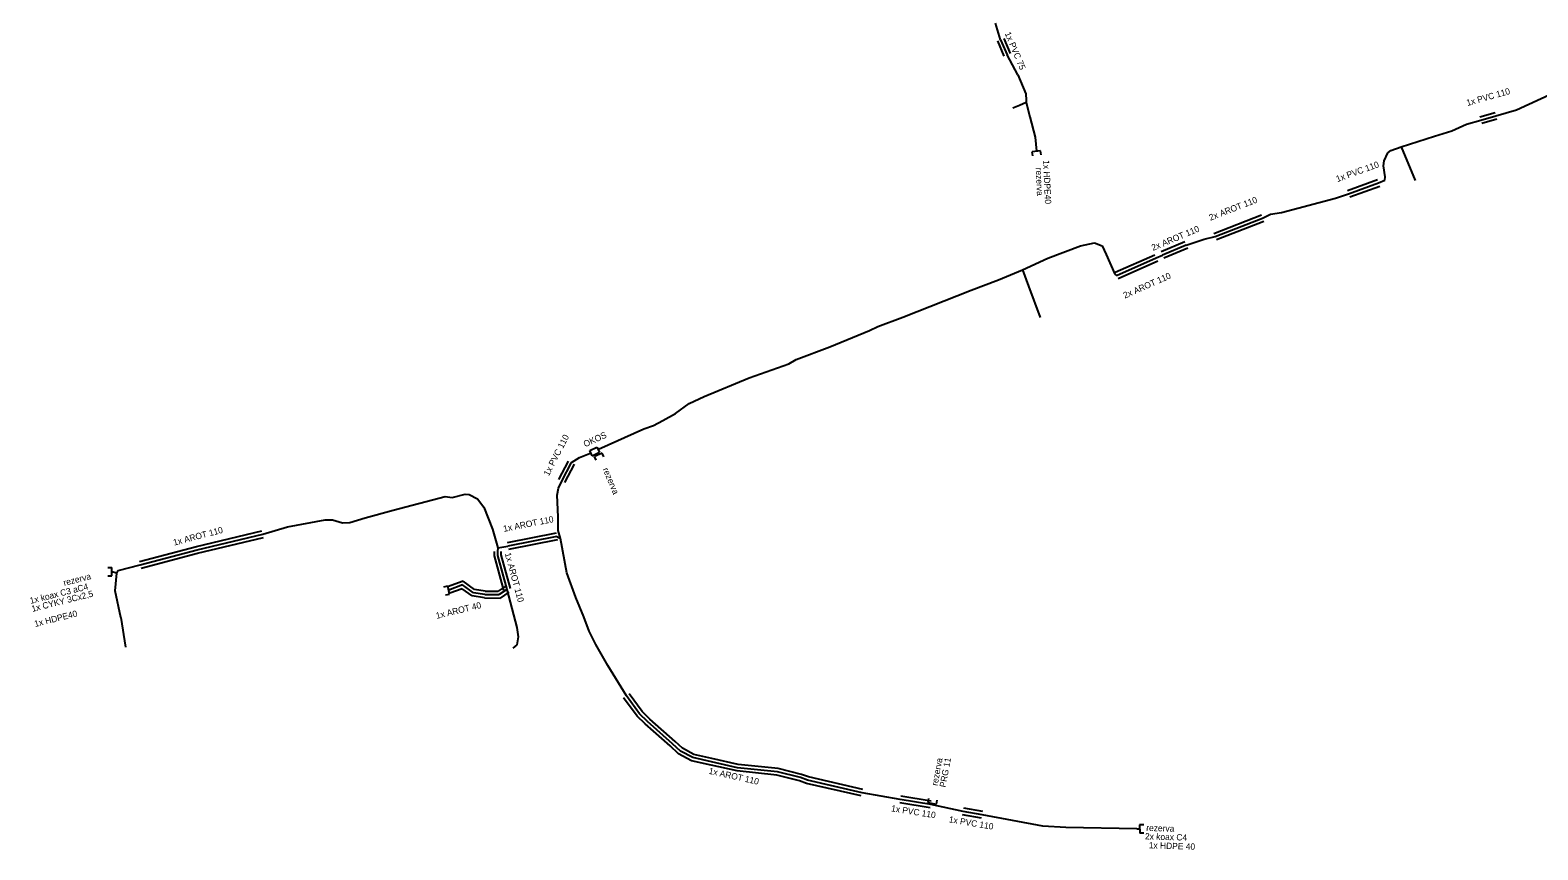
# Model space of a CAD drawing. Extents: x -651943 to -618711, y -1138561 to -1100552.
# Drawn here: x -651398.7 to -651219.3, y -1113523.7 to -1113426.1 of the extents above; entities that cross this region are included whole.
import ezdxf

# ---------------------------------------------------------------- set-up
doc = ezdxf.new("R2010")
doc.units = 0
doc.layers.add('KT trasa', color=7, linetype='Continuous')
doc.layers.add('KT zařízení', color=7, linetype='Continuous')

# ---------------------------------------------------------------- blocks, each defined once
blk = doc.blocks.new('TVREZ')
at = {"layer": 'KT zařízení'}
for p, q in [((-0.05, 0.05), (0, 0.05)), ((0, -0.05), (0, 0.05)), ((-0.05, -0.05), (0, -0.05))]:
    blk.add_line(p, q, dxfattribs=at)

msp = doc.modelspace()

# ---------------------------------------------------------------- linework, layer by layer
at = {"layer": 'KT trasa'}
for p, q in [((-651283.26, -1113427.25), (-651283.88, -1113425.28)), ((-651283.26, -1113427.25), (-651282.5, -1113429.06)), ((-651281.22, -1113431.42), (-651282.5, -1113429.06)), ((-651281.22, -1113431.42), (-651280.25, -1113433.7)), ((-651221.88, -1113435.6), (-651216.01, -1113432.89)), ((-651280.22, -1113434.74), (-651281.01, -1113435.1)), ((-651280.25, -1113433.7), (-651280.21, -1113434.43)), ((-651280.21, -1113434.43), (-651280.22, -1113434.74)), ((-651280.22, -1113434.74), (-651279.79, -1113436.45)), ((-651281.01, -1113435.1), (-651281.8, -1113435.41)), ((-651279.79, -1113436.45), (-651279.16, -1113438.84)), ((-651226.11, -1113436.81), (-651224.31, -1113436.3)), ((-651224.31, -1113436.3), (-651221.88, -1113435.6)), ((-651231.62, -1113438.73), (-651229.58, -1113438.11)), ((-651229.58, -1113438.11), (-651227.8, -1113437.31)), ((-651227.8, -1113437.31), (-651226.11, -1113436.81)), ((-651279.16, -1113438.84), (-651279, -1113440.53)), ((-651236.84, -1113440.46), (-651235.59, -1113440.01)), ((-651235.59, -1113440.01), (-651231.62, -1113438.73)), ((-651235.59, -1113440.01), (-651233.94, -1113444.03)), ((-651237.71, -1113442.26), (-651237.63, -1113441.68)), ((-651237.63, -1113441.68), (-651237.2, -1113440.7)), ((-651237.2, -1113440.7), (-651236.84, -1113440.46)), ((-651237.51, -1113443.56), (-651237.71, -1113442.26)), ((-651237.54, -1113443.99), (-651237.51, -1113443.56)), ((-651243.41, -1113446.13), (-651241.86, -1113445.58)), ((-651241.86, -1113445.58), (-651238.28, -1113444.29)), ((-651238.28, -1113444.29), (-651237.54, -1113443.99)), ((-651249.83, -1113447.82), (-651243.41, -1113446.13)), ((-651257.73, -1113450.68), (-651252.09, -1113448.48)), ((-651252.09, -1113448.48), (-651251.13, -1113448.02)), ((-651251.13, -1113448.02), (-651249.83, -1113447.82)), ((-651261.16, -1113451.7), (-651259.05, -1113451.01)), ((-651259.05, -1113451.01), (-651257.73, -1113450.68)), ((-651277.66, -1113453.27), (-651273.76, -1113451.79)), ((-651273.76, -1113451.79), (-651272.07, -1113451.42)), ((-651272.07, -1113451.42), (-651271.17, -1113451.81)), ((-651271.17, -1113451.81), (-651270.69, -1113452.81)), ((-651270.69, -1113452.81), (-651269.66, -1113455.15)), ((-651261.16, -1113451.7), (-651263.98, -1113452.89)), ((-651280.65, -1113454.66), (-651277.66, -1113453.27)), ((-651269.45, -1113455.31), (-651264.73, -1113453.22)), ((-651264.73, -1113453.22), (-651263.98, -1113452.89)), ((-651286.75, -1113457.05), (-651283.52, -1113455.85)), ((-651283.52, -1113455.85), (-651280.65, -1113454.66)), ((-651280.65, -1113454.66), (-651279.95, -1113456.59)), ((-651269.66, -1113455.15), (-651269.45, -1113455.31)), ((-651294.9, -1113460.29), (-651286.75, -1113457.05)), ((-651279.95, -1113456.59), (-651278.56, -1113460.34)), ((-651298.86, -1113461.86), (-651297.89, -1113461.39)), ((-651297.89, -1113461.39), (-651294.9, -1113460.29)), ((-651303.59, -1113463.81), (-651298.86, -1113461.86)), ((-651308.47, -1113465.84), (-651307.59, -1113465.31)), ((-651307.59, -1113465.31), (-651303.59, -1113463.81)), ((-651313.18, -1113467.51), (-651308.47, -1113465.84)), ((-651318.54, -1113469.72), (-651313.18, -1113467.51)), ((-651321.97, -1113471.76), (-651320.31, -1113470.58)), ((-651320.31, -1113470.58), (-651318.54, -1113469.72)), ((-651323.46, -1113472.59), (-651321.97, -1113471.76)), ((-651331.1, -1113475.99), (-651325.72, -1113473.56)), ((-651325.72, -1113473.56), (-651324.56, -1113473.19)), ((-651324.56, -1113473.19), (-651323.46, -1113472.59)), ((-651335.47, -1113479.8), (-651334.34, -1113477.6)), ((-651334.34, -1113477.6), (-651333.36, -1113476.99)), ((-651333.36, -1113476.99), (-651332, -1113476.42)), ((-651331.22, -1113476.48), (-651331.13, -1113476.67)), ((-651348.54, -1113481.75), (-651346.98, -1113481.36)), ((-651346.98, -1113481.36), (-651346.5, -1113481.39)), ((-651346.5, -1113481.39), (-651345.53, -1113481.92)), ((-651336.05, -1113481.47), (-651335.89, -1113480.64)), ((-651335.92, -1113484.07), (-651336.05, -1113481.47)), ((-651335.89, -1113480.64), (-651335.47, -1113479.8)), ((-651358.9, -1113484.18), (-651355.56, -1113483.25)), ((-651355.56, -1113483.25), (-651349.36, -1113481.62)), ((-651349.36, -1113481.62), (-651348.54, -1113481.75)), ((-651345.53, -1113481.92), (-651344.77, -1113482.9)), ((-651344.77, -1113482.9), (-651343.72, -1113485.54)), ((-651368.14, -1113485.23), (-651363.66, -1113484.43)), ((-651363.66, -1113484.43), (-651362.75, -1113484.41)), ((-651362.75, -1113484.41), (-651361.57, -1113484.76)), ((-651361.57, -1113484.76), (-651360.71, -1113484.74)), ((-651360.71, -1113484.74), (-651358.9, -1113484.18)), ((-651335.91, -1113485.67), (-651335.92, -1113484.07)), ((-651378.89, -1113487.98), (-651371.07, -1113486.13)), ((-651371.07, -1113486.13), (-651368.14, -1113485.23)), ((-651343.72, -1113485.54), (-651343.08, -1113487.75)), ((-651336.07, -1113486.41), (-651341.92, -1113487.56)), ((-651336.07, -1113486.41), (-651335.63, -1113486.64)), ((-651335.63, -1113486.64), (-651335.91, -1113485.67)), ((-651334.9, -1113490.72), (-651335.63, -1113486.64)), ((-651385.64, -1113489.76), (-651378.89, -1113487.98)), ((-651343.12, -1113488.19), (-651343.13, -1113488.64)), ((-651343.13, -1113488.64), (-651342.02, -1113492.69)), ((-651343.08, -1113487.75), (-651343.12, -1113488.19)), ((-651343.08, -1113487.75), (-651341.92, -1113487.56)), ((-651388.45, -1113490.76), (-651388.28, -1113490.43)), ((-651388.28, -1113490.43), (-651385.64, -1113489.76)), ((-651388.45, -1113490.76), (-651389.01, -1113490.6)), ((-651388.64, -1113492.88), (-651388.45, -1113490.76)), ((-651347.29, -1113492.17), (-651348.94, -1113492.77)), ((-651346, -1113493.1), (-651347.29, -1113492.17)), ((-651333.81, -1113493.67), (-651334.9, -1113490.72)), ((-651387.95, -1113496.05), (-651388.64, -1113492.88)), ((-651344.64, -1113493.3), (-651346, -1113493.1)), ((-651344.64, -1113493.3), (-651342.95, -1113493.32)), ((-651342.02, -1113492.69), (-651342.95, -1113493.32)), ((-651342.02, -1113492.69), (-651340.82, -1113497.22)), ((-651332.86, -1113495.96), (-651333.81, -1113493.67)), ((-651387.95, -1113496.05), (-651387.42, -1113499.58)), ((-651340.82, -1113497.22), (-651340.67, -1113498.36)), ((-651332.21, -1113497.66), (-651332.86, -1113495.96)), ((-651331.45, -1113499.26), (-651332.21, -1113497.66)), ((-651340.82, -1113499.29), (-651341.3, -1113499.71)), ((-651340.67, -1113498.36), (-651340.82, -1113499.29)), ((-651330, -1113501.74), (-651331.45, -1113499.26)), ((-651327.8, -1113505.36), (-651330, -1113501.74)), ((-651326.23, -1113507.51), (-651327.8, -1113505.36)), ((-651325.28, -1113508.41), (-651326.23, -1113507.51)), ((-651322.29, -1113511.07), (-651325.28, -1113508.41)), ((-651321.36, -1113511.94), (-651322.29, -1113511.07)), ((-651319.89, -1113512.72), (-651321.36, -1113511.94)), ((-651317.66, -1113513.23), (-651319.89, -1113512.72)), ((-651314.56, -1113513.92), (-651317.66, -1113513.23)), ((-651309.81, -1113514.42), (-651314.56, -1113513.92)), ((-651307.08, -1113515.1), (-651309.81, -1113514.42)), ((-651306.26, -1113515.41), (-651307.08, -1113515.1)), ((-651299.75, -1113516.9), (-651306.26, -1113515.41)), ((-651295.21, -1113517.71), (-651299.75, -1113516.9)), ((-651291.57, -1113518.29), (-651295.21, -1113517.71)), ((-651287.71, -1113519.15), (-651291.57, -1113518.29)), ((-651285.46, -1113519.53), (-651287.71, -1113519.15)), ((-651278.25, -1113520.9), (-651285.46, -1113519.53)), ((-651275.5, -1113521.06), (-651278.25, -1113520.9)), ((-651267.05, -1113521.21), (-651275.5, -1113521.06)), ((-651267.05, -1113521.21), (-651266.72, -1113521.22))]:
    msp.add_line(p, q, dxfattribs=at)
at = {"layer": 'KT zařízení'}
for p, q in [((-651283.63, -1113427.4), (-651282.87, -1113429.21)), ((-651282.89, -1113427.09), (-651282.13, -1113428.91)), ((-651226.22, -1113436.43), (-651224.42, -1113435.92)), ((-651226, -1113437.19), (-651224.2, -1113436.68)), ((-651241.99, -1113445.2), (-651238.42, -1113443.91)), ((-651241.72, -1113445.96), (-651238.14, -1113444.67)), ((-651257.88, -1113450.31), (-651252.23, -1113448.11)), ((-651257.58, -1113451.05), (-651251.94, -1113448.85)), ((-651261.32, -1113451.33), (-651264.14, -1113452.52)), ((-651261, -1113452.07), (-651263.82, -1113453.26)), ((-651269.61, -1113454.94), (-651264.89, -1113452.85)), ((-651269.29, -1113455.68), (-651264.57, -1113453.58)), ((-651332.15, -1113476.17), (-651331.3, -1113475.78)), ((-651331.3, -1113475.78), (-651330.98, -1113476.37)), ((-651335.83, -1113479.62), (-651334.7, -1113477.42)), ((-651335.11, -1113479.98), (-651333.98, -1113477.78)), ((-651331.87, -1113476.78), (-651332.15, -1113476.17)), ((-651331.87, -1113476.78), (-651330.98, -1113476.37)), ((-651378.96, -1113487.58), (-651371.16, -1113485.74)), ((-651378.82, -1113488.37), (-651370.98, -1113486.52)), ((-651336.15, -1113486.02), (-651342, -1113487.17)), ((-651335.99, -1113486.8), (-651341.84, -1113487.95)), ((-651385.74, -1113489.37), (-651378.96, -1113487.58)), ((-651385.54, -1113490.15), (-651378.82, -1113488.37)), ((-651343.52, -1113488.18), (-651343.53, -1113488.69)), ((-651343.53, -1113488.69), (-651342.41, -1113492.8)), ((-651342.72, -1113488.2), (-651342.73, -1113488.59)), ((-651342.73, -1113488.59), (-651341.63, -1113492.58)), ((-651347.23, -1113491.72), (-651349.08, -1113492.39)), ((-651345.85, -1113492.72), (-651347.23, -1113491.72)), ((-651347.35, -1113492.62), (-651348.8, -1113493.15)), ((-651346.15, -1113493.48), (-651347.35, -1113492.62)), ((-651344.67, -1113493.7), (-651346.15, -1113493.48)), ((-651344.61, -1113492.9), (-651345.85, -1113492.72)), ((-651344.67, -1113493.7), (-651342.83, -1113493.72)), ((-651344.61, -1113492.9), (-651343.07, -1113492.92)), ((-651342.24, -1113492.36), (-651343.07, -1113492.92)), ((-651341.8, -1113493.02), (-651342.83, -1113493.72)), ((-651326.53, -1113507.78), (-651328.12, -1113505.59)), ((-651325.93, -1113507.24), (-651327.48, -1113505.12)), ((-651325.57, -1113508.69), (-651326.53, -1113507.78)), ((-651324.99, -1113508.13), (-651325.93, -1113507.24)), ((-651321.99, -1113510.8), (-651324.99, -1113508.13)), ((-651322.59, -1113511.34), (-651325.57, -1113508.69)), ((-651321.6, -1113512.27), (-651322.59, -1113511.34)), ((-651321.12, -1113511.61), (-651321.99, -1113510.8)), ((-651319.75, -1113512.34), (-651321.12, -1113511.61)), ((-651320.03, -1113513.1), (-651321.6, -1113512.27)), ((-651317.7, -1113513.63), (-651320.03, -1113513.1)), ((-651317.62, -1113512.83), (-651319.75, -1113512.34)), ((-651314.63, -1113514.31), (-651317.7, -1113513.63)), ((-651314.49, -1113513.53), (-651317.62, -1113512.83)), ((-651309.73, -1113514.03), (-651314.49, -1113513.53)), ((-651309.88, -1113514.81), (-651314.63, -1113514.31)), ((-651307.2, -1113515.48), (-651309.88, -1113514.81)), ((-651306.96, -1113514.72), (-651309.73, -1113514.03)), ((-651306.38, -1113515.79), (-651307.2, -1113515.48)), ((-651306.14, -1113515.03), (-651306.96, -1113514.72)), ((-651299.66, -1113516.51), (-651306.14, -1113515.03)), ((-651299.84, -1113517.29), (-651306.38, -1113515.79)), ((-651291.51, -1113517.89), (-651295.15, -1113517.31)), ((-651291.63, -1113518.69), (-651295.27, -1113518.1)), ((-651285.39, -1113519.14), (-651287.64, -1113518.76)), ((-651285.53, -1113519.92), (-651287.78, -1113519.54))]:
    msp.add_line(p, q, dxfattribs=at)

# ---------------------------------------------------------------- block references
for p, xscale, yscale, rotation in [((-651279, -1113440.53), 9.999987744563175, 9.999987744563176, 95.93152692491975), ((-651331.13, -1113476.67), 9.999984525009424, 9.999984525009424, 113.66639443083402), ((-651348.94, -1113492.77), 10.0000240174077, 10.000024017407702, 11.415889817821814), ((-651291.43, -1113518.17), 10.000003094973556, 10.000003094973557, -100.64120770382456), ((-651266.72, -1113521.22), 9.999987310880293, 9.999987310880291, -178.53988469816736)]:
    msp.add_blockref('TVREZ', p, dxfattribs=dict(at, xscale=xscale, yscale=yscale, rotation=rotation))
at = {"layer": 'KT zařízení', "xscale": 10, "yscale": 10}
msp.add_blockref('TVREZ', (-651389.01, -1113490.6), dxfattribs=at)

# ---------------------------------------------------------------- texts
at = {"layer": 'KT zařízení'}
for s, rotation, p in [('1x PVC 75', 292.777, (-651282.79, -1113426.5)), ('1x PVC 110', 15.8192, (-651227.71, -1113435.15)), ('1x HDPE40', 272.5593, (-651278.21, -1113441.6)), ('1x PVC 110', 19.8159, (-651243.19, -1113444.21)), ('rezerva', 272.5593, (-651279.08, -1113442.5)), ('2x AROT 110', 21.3093, (-651258.29, -1113448.81)), ('2x AROT 110', 22.8791, (-651265.12, -1113452.4)), ('2x AROT 110', 23.8836, (-651268.47, -1113458.08)), ('1x PVC 110', 62.8133, (-651337.03, -1113479.26)), ('OKOS', 24.6468, (-651332.7, -1113475.78)), ('rezerva', 292.7236, (-651330.63, -1113478.38)), ('1x AROT 110', 11.1215, (-651342.37, -1113485.85)), ('1x AROT 110', 14.7693, (-651381.62, -1113487.49)), ('1x AROT 110', 285.3316, (-651342.28, -1113488.43)), ('1x koax C3 aC4', 14.188, (-651398.69, -1113494.43)), ('rezerva', 14.188, (-651394.69, -1113492.28)), ('1x CYKY 3Cx2,5', 14.188, (-651398.48, -1113495.38)), ('1x HDPE40', 14.188, (-651398.15, -1113497.18)), ('1x AROT 40', 13.7556, (-651350.37, -1113496.21)), ('rezerva', 79.4085, (-651290.77, -1113516.12)), ('PRG 11', 79.4085, (-651289.81, -1113516.31)), ('1x AROT 110', 347.4494, (-651318.05, -1113514.64)), ('1x PVC 110', 350.9466, (-651296.33, -1113519.11)), ('1x PVC 110', 350.4138, (-651289.46, -1113520.42)), ('rezerva', 358.2643, (-651265.94, -1113521.45)), ('2x koax C4', 358.2643, (-651266.09, -1113522.46)), ('1x HDPE 40', 358.2643, (-651265.64, -1113523.53))]:
    msp.add_text(s, height=0.75, rotation=rotation, dxfattribs=at).set_placement(p)

doc.saveas('drawing.dxf')
